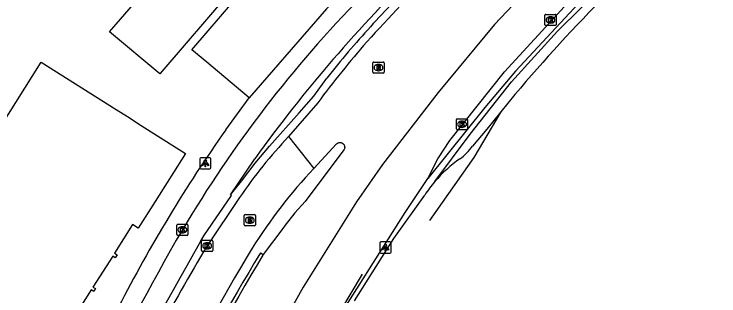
# Model space of a CAD drawing. Extents: x 158352 to 159489, y 383828 to 384597.
# Drawn here: x 159255.7 to 159319.1, y 384188.9 to 384214.2 of the extents above; entities that cross this region are included whole.
import ezdxf

# ---------------------------------------------------------------- set-up
doc = ezdxf.new("R2010")
doc.units = 0
for name, color, linetype in [('IMGEO_Berm_gesloten', 7, 'Continuous'), ('IMGEO_Fietspad_gesloten', 7, 'Continuous'), ('IMGEO_Kolk', 7, 'Continuous'), ('IMGEO_Lichtpunt', 7, 'Continuous'), ('IMGEO_Lijnafwatering', 7, 'Continuous'), ('IMGEO_Muur', 7, 'Continuous'), ('IMGEO_Pand', 7, 'Continuous'), ('IMGEO_Rijbaan_regionaal_gesloten', 7, 'Continuous'), ('IMGEO_Rioolput', 7, 'Continuous'), ('IMGEO_Verkeerseiland_open', 7, 'Continuous'), ('IMGEO_Voetpad_open', 7, 'Continuous')]:
    doc.layers.add(name, color=color, linetype=linetype)

msp = doc.modelspace()

# ---------------------------------------------------------------- linework, layer by layer
at = {"layer": 'IMGEO_Berm_gesloten'}
for points in [[(159364.718, 384254.783), (159364.298, 384254.505), (159358.337, 384251.347), (159348.168, 384245.673), (159333.312, 384236.734), (159325.139, 384231.055), (159319.276, 384226.533), (159313.454, 384221.749), (159307.268, 384216.07), (159300.794, 384209.087), (159298.023, 384205.814), (159292.879, 384199.415)], [(159293.53, 384199.14), (159296.696, 384203.422), (159300.426, 384208.104), (159304.576, 384212.688), (159308.76, 384216.853), (159314.545, 384222.238), (159323.64, 384229.405), (159328.139, 384232.642), (159338.094, 384239.146), (159345.167, 384243.416), (159356.507, 384249.78), (159361.847, 384252.72), (159364.988, 384254.374)]]:
    msp.add_lwpolyline(points, dxfattribs=at)
at = {"layer": 'IMGEO_Fietspad_gesloten'}
for points in [[(159275.124, 384197.96), (159277.316, 384201.203)], [(159272.445, 384193.738), (159272.747, 384194.247), (159275.221, 384197.877), (159275.124, 384197.96)]]:
    msp.add_lwpolyline(points, dxfattribs=at)
for centre, radius, start, end in [((159385.259, 384123.185), 133.186, 134.37029, 144.14168), ((159366.337, 384138.104), 111.09, 135.631, 149.30998), ((159456.743, 384086.718), 215.07, 149.83056, 159.14628), ((159450.178, 384090.144), 205.72, 149.76377, 160.97354)]:
    msp.add_arc(centre, radius, start, end, dxfattribs=at)
at = {"layer": 'IMGEO_Kolk'}
for p, q in [((159303.435, 384213.256), (159303.435, 384214.108)), ((159303.51, 384214.182), (159304.362, 384214.182)), ((159304.436, 384214.108), (159304.436, 384213.256)), ((159303.946, 384213.402), (159303.921, 384213.402)), ((159303.923, 384213.962), (159303.948, 384213.962)), ((159304.362, 384213.182), (159303.51, 384213.182)), ((159295.47, 384203.874), (159295.47, 384204.726)), ((159295.545, 384204.8), (159296.397, 384204.8)), ((159295.958, 384204.58), (159295.983, 384204.58)), ((159296.471, 384204.726), (159296.471, 384203.874)), ((159295.981, 384204.02), (159295.956, 384204.02)), ((159296.397, 384203.8), (159295.545, 384203.8)), ((159270.304, 384194.378), (159270.304, 384195.23)), ((159270.379, 384195.304), (159271.231, 384195.304)), ((159270.792, 384195.084), (159270.817, 384195.084)), ((159271.305, 384195.23), (159271.305, 384194.378)), ((159270.815, 384194.524), (159270.79, 384194.524)), ((159271.231, 384194.304), (159270.379, 384194.304)), ((159272.535, 384192.938), (159272.535, 384193.79)), ((159272.61, 384193.864), (159273.462, 384193.864)), ((159273.536, 384193.79), (159273.536, 384192.938)), ((159273.046, 384193.084), (159273.021, 384193.084)), ((159273.023, 384193.644), (159273.048, 384193.644)), ((159273.462, 384192.864), (159272.61, 384192.864))]:
    msp.add_line(p, q, dxfattribs=at)
for points in [[(159303.435, 384213.256), (159303.435, 384214.108)], [(159303.51, 384214.182), (159304.362, 384214.182)], [(159304.436, 384214.108), (159304.436, 384213.256)], [(159303.756, 384213.882), (159303.879, 384213.882), (159303.879, 384213.731), (159304.009, 384213.882), (159304.173, 384213.882), (159304.027, 384213.731), (159304.18, 384213.482), (159304.028, 384213.482), (159303.943, 384213.646), (159303.879, 384213.579), (159303.879, 384213.482), (159303.756, 384213.482), (159303.756, 384213.882)], [(159304.362, 384213.182), (159303.51, 384213.182)], [(159295.47, 384203.874), (159295.47, 384204.726)], [(159295.545, 384204.8), (159296.397, 384204.8)], [(159295.791, 384204.5), (159295.914, 384204.5), (159295.914, 384204.349), (159296.044, 384204.5), (159296.208, 384204.5), (159296.062, 384204.349), (159296.215, 384204.1), (159296.063, 384204.1), (159295.978, 384204.264), (159295.914, 384204.197), (159295.914, 384204.1), (159295.791, 384204.1), (159295.791, 384204.5)], [(159296.471, 384204.726), (159296.471, 384203.874)], [(159296.397, 384203.8), (159295.545, 384203.8)], [(159270.304, 384194.378), (159270.304, 384195.23)], [(159270.379, 384195.304), (159271.231, 384195.304)], [(159270.625, 384195.004), (159270.748, 384195.004), (159270.748, 384194.853), (159270.878, 384195.004), (159271.042, 384195.004), (159270.896, 384194.853), (159271.049, 384194.604), (159270.897, 384194.604), (159270.812, 384194.768), (159270.748, 384194.701), (159270.748, 384194.604), (159270.625, 384194.604), (159270.625, 384195.004)], [(159271.305, 384195.23), (159271.305, 384194.378)], [(159271.231, 384194.304), (159270.379, 384194.304)], [(159272.535, 384192.938), (159272.535, 384193.79)], [(159272.61, 384193.864), (159273.462, 384193.864)], [(159273.536, 384193.79), (159273.536, 384192.938)], [(159272.856, 384193.564), (159272.979, 384193.564), (159272.979, 384193.413), (159273.109, 384193.564), (159273.273, 384193.564), (159273.127, 384193.413), (159273.28, 384193.164), (159273.128, 384193.164), (159273.043, 384193.328), (159272.979, 384193.261), (159272.979, 384193.164), (159272.856, 384193.164), (159272.856, 384193.564)], [(159273.462, 384192.864), (159272.61, 384192.864)]]:
    msp.add_lwpolyline(points, dxfattribs=at)
for centre, start, end in [((159303.512, 384214.106), 91.55205, 178.44795), ((159303.512, 384214.106), 91.55205, 178.44795), ((159304.36, 384214.106), 1.55205, 88.44795), ((159304.36, 384214.106), 1.55205, 88.44795), ((159303.512, 384213.258), 181.55205, 268.44795), ((159303.512, 384213.258), 181.55205, 268.44795), ((159304.36, 384213.258), 271.55205, 358.44795), ((159304.36, 384213.258), 271.55205, 358.44795), ((159295.547, 384204.724), 91.55205, 178.44795), ((159295.547, 384204.724), 91.55205, 178.44795), ((159296.395, 384204.724), 1.55205, 88.44795), ((159296.395, 384204.724), 1.55205, 88.44795), ((159295.547, 384203.876), 181.55205, 268.44795), ((159295.547, 384203.876), 181.55205, 268.44795), ((159296.395, 384203.876), 271.55205, 358.44795), ((159296.395, 384203.876), 271.55205, 358.44795), ((159270.381, 384195.228), 91.55205, 178.44795), ((159270.381, 384195.228), 91.55205, 178.44795), ((159271.229, 384195.228), 1.55205, 88.44795), ((159271.229, 384195.228), 1.55205, 88.44795), ((159270.381, 384194.38), 181.55205, 268.44795), ((159270.381, 384194.38), 181.55205, 268.44795), ((159271.229, 384194.38), 271.55205, 358.44795), ((159271.229, 384194.38), 271.55205, 358.44795), ((159272.612, 384193.788), 91.55205, 178.44795), ((159272.612, 384193.788), 91.55205, 178.44795), ((159273.46, 384193.788), 1.55205, 88.44795), ((159273.46, 384193.788), 1.55205, 88.44795), ((159272.612, 384192.94), 181.55205, 268.44795), ((159272.612, 384192.94), 181.55205, 268.44795), ((159273.46, 384192.94), 271.55205, 358.44795), ((159273.46, 384192.94), 271.55205, 358.44795)]:
    msp.add_arc(centre, 0.0765, start, end, dxfattribs=at)
for centre, major_axis, ratio, start_param, end_param in [((159303.922, 384213.682), (-0.387, 0.002), 0.722429, 4.712389, 7.853982), ((159303.947, 384213.682), (-0.39, 0.002), 0.717154, 1.570796, 4.712389), ((159295.957, 384204.3), (-0.387, 0.002), 0.722429, 4.712389, 7.853982), ((159295.982, 384204.3), (-0.39, 0.002), 0.717154, 1.570796, 4.712389), ((159270.791, 384194.804), (-0.387, 0.002), 0.722429, 4.712389, 7.853982), ((159270.816, 384194.804), (-0.39, 0.002), 0.717154, 1.570796, 4.712389), ((159273.022, 384193.364), (-0.387, 0.002), 0.722429, 4.712389, 7.853982), ((159273.047, 384193.364), (-0.39, 0.002), 0.717154, 1.570796, 4.712389)]:
    msp.add_ellipse(centre, major_axis=major_axis, ratio=ratio, start_param=start_param, end_param=end_param, dxfattribs=at)
at = {"layer": 'IMGEO_Lichtpunt'}
for p, q in [((159272.374, 384201.189), (159272.374, 384200.382)), ((159272.374, 384201.189), (159272.374, 384200.382)), ((159273.276, 384201.284), (159272.468, 384201.284)), ((159273.276, 384201.284), (159272.468, 384201.284)), ((159273.37, 384200.382), (159273.37, 384201.189)), ((159273.37, 384200.382), (159273.37, 384201.189)), ((159272.468, 384200.288), (159273.276, 384200.288)), ((159272.468, 384200.288), (159273.276, 384200.288)), ((159289.487, 384193.708), (159288.679, 384193.708)), ((159289.487, 384193.708), (159288.679, 384193.708)), ((159288.585, 384193.613), (159288.585, 384192.806)), ((159288.585, 384193.613), (159288.585, 384192.806)), ((159289.581, 384192.806), (159289.581, 384193.613)), ((159289.581, 384192.806), (159289.581, 384193.613)), ((159288.679, 384192.712), (159289.487, 384192.712)), ((159288.679, 384192.712), (159289.487, 384192.712))]:
    msp.add_line(p, q, dxfattribs=at)
for points in [[(159272.748, 384200.853), (159272.787, 384200.825), (159272.599, 384200.563), (159272.561, 384200.59), (159272.748, 384200.853)], [(159272.85, 384200.805), (159272.897, 384200.805), (159272.897, 384200.483), (159272.85, 384200.483), (159272.85, 384200.805)], [(159272.96, 384200.825), (159272.998, 384200.852), (159273.185, 384200.59), (159273.146, 384200.562), (159272.96, 384200.825)], [(159288.959, 384193.277), (159288.998, 384193.249), (159288.81, 384192.987), (159288.772, 384193.014), (159288.959, 384193.277)], [(159289.061, 384193.229), (159289.108, 384193.229), (159289.108, 384192.907), (159289.061, 384192.907), (159289.061, 384193.229)], [(159289.171, 384193.249), (159289.209, 384193.276), (159289.396, 384193.014), (159289.357, 384192.986), (159289.171, 384193.249)]]:
    msp.add_lwpolyline(points, dxfattribs=at)
for centre in [(159272.873, 384200.987), (159289.084, 384193.411)]:
    msp.add_circle(centre, 0.0994, dxfattribs=at)
for centre, start, end in [((159272.468, 384201.189), 90, 180), ((159272.468, 384201.189), 90, 180), ((159273.276, 384201.189), 0, 90), ((159273.276, 384201.189), 0, 90), ((159272.468, 384200.382), 180, 270), ((159272.468, 384200.382), 180, 270), ((159273.276, 384200.382), 270, 0), ((159273.276, 384200.382), 270, 360), ((159288.679, 384193.613), 90, 180), ((159288.679, 384193.613), 90, 180), ((159289.487, 384193.613), 0, 90), ((159289.487, 384193.613), 0, 90), ((159288.679, 384192.806), 180, 270), ((159288.679, 384192.806), 180, 270), ((159289.487, 384192.806), 270, 0), ((159289.487, 384192.806), 270, 360)]:
    msp.add_arc(centre, 0.0946, start, end, dxfattribs=at)
at = {"layer": 'IMGEO_Lijnafwatering'}
msp.add_lwpolyline([(159286.997, 384190.817), (159282.252, 384182.871), (159278.88, 384176.495), (159277.28, 384173.336)], dxfattribs=at)
at = {"layer": 'IMGEO_Muur'}
msp.add_lwpolyline([(159277.824, 384192.728), (159278.089, 384192.579)], dxfattribs=at)
for centre, radius, start, end in [((159438.68, 384094.885), 187.972, 148.6861, 159.27012), ((159444.494, 384092.188), 194.647, 148.90039, 158.53981)]:
    msp.add_arc(centre, radius, start, end, dxfattribs=at)
at = {"layer": 'IMGEO_Pand'}
for points in [[(159293.336, 384225.862), (159293.268, 384224.322), (159283.782, 384214.684), (159276.829, 384206.668)], [(159270.753, 384220.133), (159275.174, 384216.306), (159268.763, 384208.821), (159264.246, 384212.617), (159270.753, 384220.133)], [(159276.829, 384206.668), (159273.001, 384209.885), (159271.668, 384211.004), (159279.192, 384219.779)], [(159254.328, 384203.918), (159258.101, 384209.885), (159264.845, 384205.624), (159265.857, 384204.988), (159266.091, 384204.839), (159266.86, 384204.336), (159271.083, 384201.66), (159268.359, 384197.36), (159266.833, 384194.95), (159266.323, 384195.275), (159264.688, 384192.703), (159264.924, 384192.553), (159264.761, 384192.295), (159264.532, 384192.442), (159262.754, 384189.654), (159262.993, 384189.508), (159262.835, 384189.25), (159262.601, 384189.389), (159260.86, 384186.643)]]:
    msp.add_lwpolyline(points, dxfattribs=at)
at = {"layer": 'IMGEO_Rijbaan_regionaal_gesloten'}
for points in [[(159355.114, 384253.897), (159347.004, 384249.259), (159339.869, 384245.249), (159333.101, 384240.983), (159319.859, 384231.934), (159310.406, 384224.505), (159304.485, 384219.171), (159298.894, 384213.286), (159293.818, 384207.144), (159288.816, 384200.67), (159286.462, 384197.323), (159281.68, 384189.635), (159276.714, 384180.808)], [(159292.879, 384199.415), (159293.79, 384201.177), (159294.861, 384202.847), (159299.797, 384209.009), (159306.861, 384216.739), (159314.404, 384223.673), (159323.358, 384230.596), (159329.239, 384234.852), (159336.074, 384239.43), (159354.201, 384250), (159356.637, 384251.227)], [(159300.738, 384206.971), (159299.464, 384205.409)], [(159282.99, 384206.228), (159280.362, 384203.186)], [(159299.464, 384205.409), (159297.02, 384201.303), (159293.057, 384195.635)], [(159299.464, 384205.409), (159298.192, 384203.85), (159296.907, 384202.338)], [(159282.624, 384200.33), (159284.68, 384202.526), (159284.701, 384202.547), (159284.731, 384202.571), (159284.762, 384202.592), (159284.795, 384202.611), (159284.83, 384202.626), (159284.866, 384202.639), (159284.903, 384202.648), (159284.94, 384202.654), (159284.978, 384202.656), (159285.016, 384202.655), (159285.054, 384202.651), (159285.091, 384202.643), (159285.128, 384202.632), (159285.163, 384202.618), (159285.197, 384202.6), (159285.229, 384202.58), (159285.259, 384202.557), (159285.287, 384202.531), (159285.313, 384202.503), (159285.336, 384202.473), (159285.356, 384202.441), (159285.373, 384202.407), (159285.387, 384202.372), (159285.398, 384202.335), (159285.406, 384202.298), (159285.41, 384202.26), (159285.411, 384202.222), (159285.409, 384202.184), (159285.403, 384202.147), (159285.394, 384202.11), (159285.381, 384202.074), (159285.366, 384202.039), (159285.347, 384202.006), (159281.864, 384197.364), (159280.918, 384196.335), (159280.067, 384195.225), (159279.853, 384194.91), (159278.089, 384192.579)], [(159280.362, 384203.186), (159282.624, 384200.33)], [(159283.856, 384185.315), (159290.842, 384196.371), (159292.879, 384199.415)], [(159275.959, 384197.72), (159273.037, 384193.364)], [(159286.308, 384188.412), (159289.839, 384194.026), (159292.62, 384197.927)]]:
    msp.add_lwpolyline(points, dxfattribs=at)
for centre, radius, start, end in [((159368.2, 384139.409), 108.419, 133.41345, 138.17787), ((159398.397, 384125.522), 127.166, 134.66406, 140.1716), ((159354.621, 384153.017), 89.233, 138.87519, 143.39304), ((159311.905, 384173.271), 43.472, 136.51728, 145.77809), ((159293.155, 384204.894), 4.54, 305.43041, 325.7342), ((159302.748, 384191.283), 12.112, 125.0791, 139.55667), ((159318.437, 384167), 48.923, 137.05628, 147.69563), ((159302.686, 384191.324), 12.038, 139.51158, 146.73351), ((159441.97, 384093.226), 192.797, 148.78432, 158.60127), ((159401.778, 384115.337), 150.541, 148.78074, 155.83783)]:
    msp.add_arc(centre, radius, start, end, dxfattribs=at)
at = {"layer": 'IMGEO_Rioolput'}
for p, q in [((159287.953, 384208.971), (159287.953, 384209.823)), ((159288.028, 384209.897), (159288.88, 384209.897)), ((159288.441, 384209.677), (159288.466, 384209.677)), ((159288.954, 384209.823), (159288.954, 384208.971)), ((159288.464, 384209.117), (159288.439, 384209.117)), ((159288.88, 384208.897), (159288.028, 384208.897)), ((159276.377, 384195.24), (159276.377, 384196.092)), ((159276.452, 384196.166), (159277.304, 384196.166)), ((159276.865, 384195.946), (159276.89, 384195.946)), ((159277.378, 384196.092), (159277.378, 384195.24)), ((159277.304, 384195.166), (159276.452, 384195.166)), ((159276.888, 384195.386), (159276.863, 384195.386))]:
    msp.add_line(p, q, dxfattribs=at)
for points in [[(159287.953, 384208.971), (159287.953, 384209.823)], [(159288.028, 384209.897), (159288.88, 384209.897)], [(159288.542, 384209.595), (159288.29, 384209.597), (159288.29, 384209.197)], [(159288.954, 384209.823), (159288.954, 384208.971)], [(159288.29, 384209.197), (159288.414, 384209.197), (159288.414, 384209.359), (159288.425, 384209.359)], [(159288.468, 384209.516), (159288.414, 384209.516), (159288.414, 384209.435)], [(159288.414, 384209.435), (159288.466, 384209.435)], [(159288.472, 384209.33), (159288.543, 384209.197), (159288.683, 384209.197), (159288.618, 384209.323)], [(159288.88, 384208.897), (159288.028, 384208.897)], [(159276.377, 384195.24), (159276.377, 384196.092)], [(159276.452, 384196.166), (159277.304, 384196.166)], [(159276.966, 384195.864), (159276.714, 384195.866), (159276.714, 384195.466)], [(159276.714, 384195.466), (159276.838, 384195.466), (159276.838, 384195.628), (159276.849, 384195.628)], [(159276.892, 384195.785), (159276.838, 384195.785), (159276.838, 384195.704)], [(159276.838, 384195.704), (159276.89, 384195.704)], [(159276.896, 384195.599), (159276.967, 384195.466), (159277.107, 384195.466), (159277.042, 384195.592)], [(159277.378, 384196.092), (159277.378, 384195.24)], [(159277.304, 384195.166), (159276.452, 384195.166)]]:
    msp.add_lwpolyline(points, dxfattribs=at)
for centre, radius, start, end in [((159288.03, 384209.821), 0.0765, 91.55205, 178.44795), ((159288.03, 384209.821), 0.0765, 91.55205, 178.44795), ((159288.541, 384209.485), 0.109, 350.36119, 89.41601), ((159288.878, 384209.821), 0.0765, 1.55205, 88.44795), ((159288.878, 384209.821), 0.0765, 1.55205, 88.44795), ((159288.03, 384208.973), 0.0765, 181.55205, 268.44795), ((159288.03, 384208.973), 0.0765, 181.55205, 268.44795), ((159288.424, 384209.306), 0.0533, 26.02933, 88.69889), ((159288.45, 384209.624), 0.19, 274.7715, 282.96867), ((159288.474, 384209.42), 0.0964, 77.00612, 93.18647), ((159288.488, 384209.477), 0.0378, 276.66336, 79.67722), ((159288.539, 384209.485), 0.112, 277.58423, 350.98172), ((159288.523, 384209.27), 0.108, 29.51342, 73.79051), ((159288.878, 384208.973), 0.0765, 271.55205, 358.44795), ((159288.878, 384208.973), 0.0765, 271.55205, 358.44795), ((159276.454, 384196.09), 0.0765, 91.55205, 178.44795), ((159276.454, 384196.09), 0.0765, 91.55205, 178.44795), ((159276.848, 384195.575), 0.0533, 26.02933, 88.69889), ((159276.874, 384195.893), 0.19, 274.7715, 282.96867), ((159276.898, 384195.689), 0.0964, 77.00612, 93.18647), ((159276.912, 384195.746), 0.0378, 276.66336, 79.67722), ((159276.965, 384195.754), 0.109, 350.36119, 89.41601), ((159276.963, 384195.754), 0.112, 277.58423, 350.98172), ((159276.947, 384195.539), 0.108, 29.51342, 73.79051), ((159277.302, 384196.09), 0.0765, 1.55205, 88.44795), ((159277.302, 384196.09), 0.0765, 1.55205, 88.44795), ((159276.454, 384195.242), 0.0765, 181.55205, 268.44795), ((159276.454, 384195.242), 0.0765, 181.55205, 268.44795), ((159277.302, 384195.242), 0.0765, 271.55205, 358.44795), ((159277.302, 384195.242), 0.0765, 271.55205, 358.44795)]:
    msp.add_arc(centre, radius, start, end, dxfattribs=at)
for centre, major_axis, ratio, start_param, end_param in [((159288.44, 384209.397), (-0.387, 0.002), 0.722429, 4.712389, 7.853982), ((159288.465, 384209.397), (-0.39, 0.002), 0.717154, 1.570796, 4.712389), ((159276.864, 384195.666), (-0.387, 0.002), 0.722429, 4.712389, 7.853982), ((159276.889, 384195.666), (-0.39, 0.002), 0.717154, 1.570796, 4.712389)]:
    msp.add_ellipse(centre, major_axis=major_axis, ratio=ratio, start_param=start_param, end_param=end_param, dxfattribs=at)
at = {"layer": 'IMGEO_Verkeerseiland_open'}
msp.add_lwpolyline([(159275.124, 384197.96), (159276.134, 384199.191), (159277.344, 384200.79), (159278.64, 384202.336), (159281.327, 384205.313), (159282.62, 384206.834), (159283.817, 384208.449)], dxfattribs=at)
for centre, radius, start, end in [((159351.649, 384155.18), 86.235, 133.87571, 137.82757), ((159338.019, 384166.482), 68.55, 137.18027, 142.25047)]:
    msp.add_arc(centre, radius, start, end, dxfattribs=at)
at = {"layer": 'IMGEO_Voetpad_open'}
msp.add_lwpolyline([(159274.711, 384203.811), (159276.829, 384206.668)], dxfattribs=at)
msp.add_arc((159382.55, 384127.726), 131.978, 144.79534, 152.90329, dxfattribs=at)

doc.saveas('drawing.dxf')
